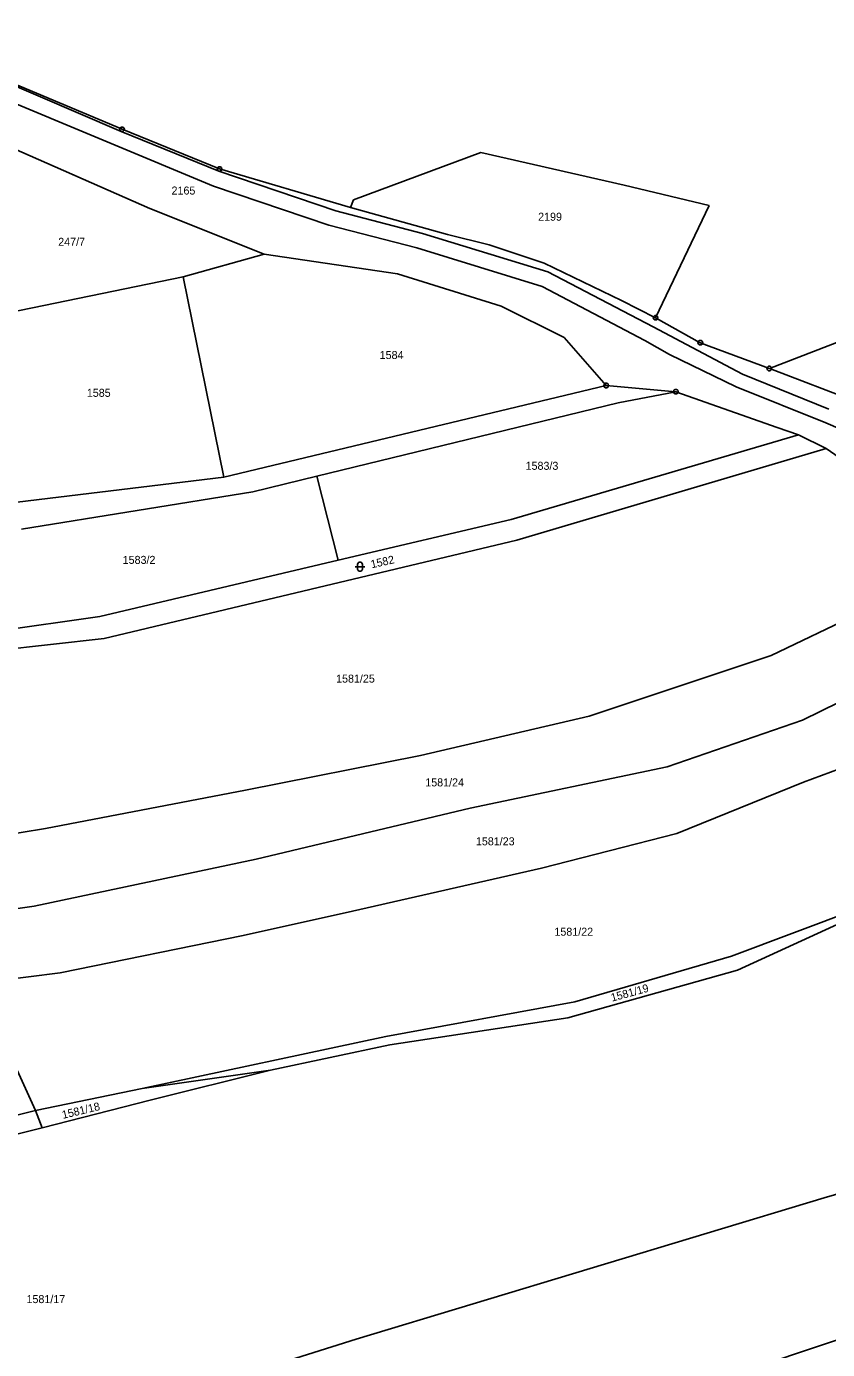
# Model space of a CAD drawing. Extents: x -609861 to -605046, y -1120287 to -1116307.
# Drawn here: x -606638.3 to -606468.3, y -1119399 to -1119118 of the extents above; entities that cross this region are included whole.
import ezdxf

# ---------------------------------------------------------------- set-up
doc = ezdxf.new("R2010")
doc.units = 0
for name, color, linetype in [('Vrstva 1', 7, 'Continuous'), ('Vrstva 2', 7, 'Continuous'), ('Vrstva 3', 7, 'Continuous'), ('Vrstva 4', 7, 'Continuous'), ('Vrstva 8', 7, 'Continuous')]:
    doc.layers.add(name, color=color, linetype=linetype)

msp = doc.modelspace()

# ---------------------------------------------------------------- linework, layer by layer
at = {"layer": 'Vrstva 1'}
for p, q in [((-606669.78, -1119118.01), (-606618.04, -1119139.85)), ((-606480.62, -1119190.66), (-606341.5, -1119136.68)), ((-606618.04, -1119139.85), (-606597.34, -1119148.28)), ((-606612.16, -1119156.69), (-606646.78, -1119141.46)), ((-606541.87, -1119144.76), (-606568.9, -1119154.81)), ((-606511.42, -1119151.7), (-606541.87, -1119144.76)), ((-606597.34, -1119148.28), (-606569.56, -1119156.49)), ((-606493.42, -1119156.02), (-606511.42, -1119151.7)), ((-606568.9, -1119154.81), (-606569.56, -1119156.49)), ((-606587.88, -1119166.39), (-606612.16, -1119156.69)), ((-606569.56, -1119156.49), (-606548.96, -1119162.18)), ((-606504.77, -1119179.89), (-606493.42, -1119156.02)), ((-606548.96, -1119162.18), (-606540.11, -1119164.38)), ((-606587.88, -1119166.39), (-606605.09, -1119171.19)), ((-606559.57, -1119170.54), (-606587.88, -1119166.39)), ((-606540.11, -1119164.38), (-606528.44, -1119168.3)), ((-606528.44, -1119168.3), (-606511.99, -1119176.19)), ((-606605.09, -1119171.19), (-606646.89, -1119179.75)), ((-606596.47, -1119213.74), (-606605.09, -1119171.19)), ((-606537.57, -1119177.45), (-606559.57, -1119170.54)), ((-606524.18, -1119184.1), (-606537.57, -1119177.45)), ((-606511.99, -1119176.19), (-606504.77, -1119179.89)), ((-606504.77, -1119179.89), (-606495.28, -1119185.18)), ((-606515.28, -1119194.27), (-606524.18, -1119184.1)), ((-606495.28, -1119185.18), (-606480.62, -1119190.66)), ((-606480.62, -1119190.66), (-606480.41, -1119190.74)), ((-606480.41, -1119190.74), (-606460.49, -1119198.38)), ((-606596.47, -1119213.74), (-606515.28, -1119194.27)), ((-606500.47, -1119195.58), (-606515.28, -1119194.27)), ((-606500.47, -1119195.58), (-606512.73, -1119197.98)), ((-606478.96, -1119203.16), (-606500.47, -1119195.58)), ((-606512.73, -1119197.98), (-606576.69, -1119213.53)), ((-606535.47, -1119222.74), (-606474.43, -1119204.76)), ((-606474.43, -1119204.76), (-606478.96, -1119203.16)), ((-606468.58, -1119207.64), (-606474.43, -1119204.76)), ((-606534.24, -1119227.14), (-606468.58, -1119207.64)), ((-606438.54, -1119228.44), (-606468.58, -1119207.64)), ((-606640.33, -1119219.01), (-606596.47, -1119213.74)), ((-606576.69, -1119213.53), (-606590.29, -1119216.84)), ((-606576.69, -1119213.53), (-606572.14, -1119231.38)), ((-606590.29, -1119216.84), (-606639.41, -1119224.8)), ((-606572.14, -1119231.38), (-606535.47, -1119222.74)), ((-606621.84, -1119247.99), (-606534.24, -1119227.14)), ((-606436.92, -1119230.8), (-606480.21, -1119251.61)), ((-606622.75, -1119243.3), (-606572.14, -1119231.38)), ((-606652.68, -1119247.59), (-606622.75, -1119243.3)), ((-606473.56, -1119265.31), (-606428.38, -1119243.18)), ((-606684.74, -1119255.04), (-606621.84, -1119247.99)), ((-606480.21, -1119251.61), (-606518.85, -1119264.52)), ((-606518.85, -1119264.52), (-606554.7, -1119272.86)), ((-606502.32, -1119275.25), (-606473.56, -1119265.31)), ((-606554.7, -1119272.86), (-606591.83, -1119280.21)), ((-606452.8, -1119270.94), (-606473.41, -1119278.49)), ((-606502.32, -1119275.25), (-606544.17, -1119284.05)), ((-606473.41, -1119278.49), (-606500.24, -1119289.42)), ((-606591.83, -1119280.21), (-606634.33, -1119288.36)), ((-606544.17, -1119284.05), (-606589.55, -1119294.84)), ((-606634.33, -1119288.36), (-606672.75, -1119294.67)), ((-606500.24, -1119289.42), (-606529, -1119296.77)), ((-606589.55, -1119294.84), (-606636.69, -1119304.85)), ((-606529, -1119296.77), (-606569.14, -1119305.91)), ((-606445.29, -1119299.15), (-606488.64, -1119315.44)), ((-606487.36, -1119318.42), (-606445.29, -1119299.15)), ((-606663.08, -1119308.56), (-606636.69, -1119304.85)), ((-606569.14, -1119305.91), (-606592.32, -1119311.07)), ((-606592.32, -1119311.07), (-606631.17, -1119319.02)), ((-606488.64, -1119315.44), (-606521.91, -1119325.18)), ((-606653.51, -1119321.83), (-606631.17, -1119319.02)), ((-606523.42, -1119328.55), (-606487.36, -1119318.42)), ((-606521.91, -1119325.18), (-606562.05, -1119332.53)), ((-606561.19, -1119334.31), (-606523.42, -1119328.55)), ((-606643.16, -1119333.47), (-606636.39, -1119348.27)), ((-606562.05, -1119332.53), (-606613.78, -1119343.6)), ((-606586.52, -1119339.68), (-606561.19, -1119334.31)), ((-606613.78, -1119343.6), (-606586.52, -1119339.68)), ((-606612.06, -1119346.04), (-606586.52, -1119339.68)), ((-606636.39, -1119348.27), (-606613.78, -1119343.6)), ((-606634.99, -1119351.93), (-606612.06, -1119346.04)), ((-606391.26, -1119344.49), (-606469, -1119366.78)), ((-606636.39, -1119348.27), (-606640.66, -1119349.33)), ((-606634.99, -1119351.93), (-606636.39, -1119348.27)), ((-606682.27, -1119363.81), (-606634.99, -1119351.93)), ((-606469, -1119366.78), (-606568.38, -1119396.78)), ((-606496.05, -1119406.91), (-606416.63, -1119380.49)), ((-606568.38, -1119396.78), (-606637.71, -1119418.63))]:
    msp.add_line(p, q, dxfattribs=at)
at = {"layer": 'Vrstva 3'}
msp.add_lwpolyline([(-606568.53, -1119232.75), (-606567.26, -1119232.75), (-606566.53, -1119232.75)], dxfattribs=at)
msp.add_lwpolyline([(-606568.03, -1119232.25), (-606567.93, -1119231.96), (-606567.68, -1119231.78), (-606567.37, -1119231.78), (-606567.12, -1119231.96), (-606567.02, -1119232.25), (-606567.02, -1119233.25), (-606567.12, -1119233.54), (-606567.37, -1119233.72), (-606567.68, -1119233.72), (-606567.93, -1119233.54), (-606568.03, -1119233.25)], close=True, dxfattribs=at)
at = {"layer": 'Vrstva 4'}
for p, q in [((-606644.47, -1119129.06), (-606618.23, -1119140.31)), ((-606598.64, -1119151.94), (-606645.58, -1119132.33)), ((-606618.23, -1119140.31), (-606597.51, -1119148.75)), ((-606597.51, -1119148.75), (-606572.69, -1119157.15)), ((-606574.16, -1119160.21), (-606598.64, -1119151.94)), ((-606572.69, -1119157.15), (-606554.27, -1119161.95)), ((-606555.47, -1119165), (-606574.16, -1119160.21)), ((-606554.27, -1119161.95), (-606527.66, -1119170.13)), ((-606528.89, -1119173.24), (-606555.47, -1119165)), ((-606527.66, -1119170.13), (-606505.3, -1119181.82)), ((-606507.08, -1119184.71), (-606528.89, -1119173.24)), ((-606505.3, -1119181.82), (-606486.33, -1119191.85)), ((-606501.85, -1119187.67), (-606507.08, -1119184.71)), ((-606487.69, -1119194.57), (-606501.85, -1119187.67)), ((-606486.33, -1119191.85), (-606467.97, -1119199.31)), ((-606468.6, -1119202.17), (-606487.69, -1119194.57)), ((-606457.86, -1119206.89), (-606468.6, -1119202.17))]:
    msp.add_line(p, q, dxfattribs=at)
at = {"layer": 'Vrstva 8'}
for p, q in [((-606618.16, -1119139.85), (-606617.92, -1119139.85)), ((-606597.46, -1119148.28), (-606597.22, -1119148.28)), ((-606504.89, -1119179.89), (-606504.65, -1119179.89)), ((-606495.4, -1119185.18), (-606495.16, -1119185.18)), ((-606480.74, -1119190.66), (-606480.5, -1119190.66)), ((-606515.4, -1119194.27), (-606515.16, -1119194.27)), ((-606500.59, -1119195.58), (-606500.35, -1119195.58))]:
    msp.add_line(p, q, dxfattribs=at)
for points in [[(-606617.89, -1119139.37), (-606617.64, -1119139.55), (-606617.54, -1119139.84), (-606617.64, -1119140.13), (-606617.89, -1119140.31), (-606618.2, -1119140.31), (-606618.45, -1119140.13), (-606618.55, -1119139.84), (-606618.45, -1119139.55), (-606618.2, -1119139.37)], [(-606597.19, -1119147.8), (-606596.94, -1119147.98), (-606596.84, -1119148.27), (-606596.94, -1119148.56), (-606597.19, -1119148.74), (-606597.5, -1119148.74), (-606597.75, -1119148.56), (-606597.85, -1119148.27), (-606597.75, -1119147.98), (-606597.5, -1119147.8)], [(-606504.62, -1119179.41), (-606504.37, -1119179.59), (-606504.27, -1119179.88), (-606504.37, -1119180.17), (-606504.62, -1119180.35), (-606504.93, -1119180.35), (-606505.18, -1119180.17), (-606505.28, -1119179.88), (-606505.18, -1119179.59), (-606504.93, -1119179.41)], [(-606495.13, -1119184.7), (-606494.88, -1119184.88), (-606494.78, -1119185.17), (-606494.88, -1119185.46), (-606495.13, -1119185.64), (-606495.44, -1119185.64), (-606495.69, -1119185.46), (-606495.79, -1119185.17), (-606495.69, -1119184.88), (-606495.44, -1119184.7)], [(-606480.47, -1119190.18), (-606480.22, -1119190.36), (-606480.12, -1119190.65), (-606480.22, -1119190.94), (-606480.47, -1119191.12), (-606480.78, -1119191.12), (-606481.03, -1119190.94), (-606481.13, -1119190.65), (-606481.03, -1119190.36), (-606480.78, -1119190.18)], [(-606515.13, -1119193.79), (-606514.88, -1119193.97), (-606514.78, -1119194.26), (-606514.88, -1119194.55), (-606515.13, -1119194.73), (-606515.44, -1119194.73), (-606515.69, -1119194.55), (-606515.79, -1119194.26), (-606515.69, -1119193.97), (-606515.44, -1119193.79)], [(-606500.32, -1119195.1), (-606500.07, -1119195.28), (-606499.97, -1119195.57), (-606500.07, -1119195.86), (-606500.32, -1119196.04), (-606500.63, -1119196.04), (-606500.88, -1119195.86), (-606500.98, -1119195.57), (-606500.88, -1119195.28), (-606500.63, -1119195.1)]]:
    msp.add_lwpolyline(points, close=True, dxfattribs=at)

# ---------------------------------------------------------------- texts
at = {"layer": 'Vrstva 2'}
for s, p in [('2165', (-606607.543, -1119153.71)), ('2199', (-606529.713, -1119159.27)), ('247/7', (-606631.603, -1119164.6)), ('1584', (-606563.357, -1119188.64)), ('1585', (-606625.527, -1119196.67)), ('1583/3', (-606532.377, -1119212.17)), ('1583/2', (-606617.917, -1119232.15)), ('1581/25', (-606572.607, -1119257.37)), ('1581/24', (-606553.677, -1119279.41)), ('1581/23', (-606542.927, -1119291.92)), ('1581/22', (-606526.257, -1119311.12)), ('1581/17', (-606638.337, -1119389.15))]:
    msp.add_text(s, height=1.7, dxfattribs=at).set_placement(p)
for s, rotation, p in [('1582', 12.60507, (-606565.057, -1119233.094)), ('1581/19', 15.29797, (-606514.021, -1119325.136)), ('1581/18', 13.5218, (-606630.588, -1119350.028))]:
    msp.add_text(s, height=1.7, rotation=rotation, dxfattribs=at).set_placement(p)

doc.saveas('drawing.dxf')
